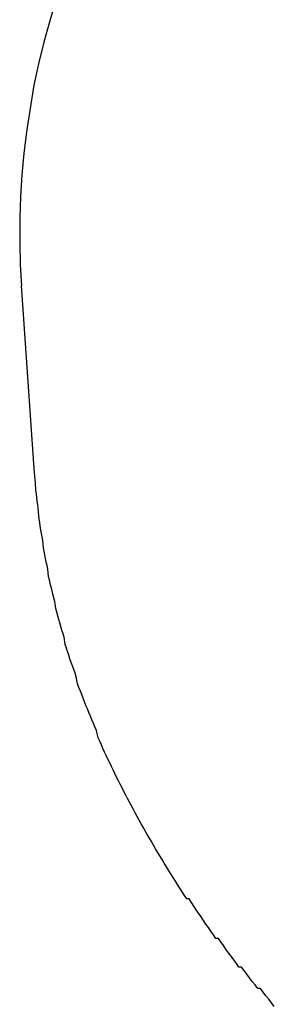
# Model space of a CAD drawing. Extents: x 1107 to 4046, y 937 to 3355.
# Tile 595 of 656: x 2187.779 to 2188.49, y 2701.109 to 2703.856. Entities that reach past the tile are written whole.
import ezdxf

# ---------------------------------------------------------------- set-up
doc = ezdxf.new("R2010")
doc.units = 0
doc.layers.add('KF_VIDA_L___C_REAR', color=7, linetype='CONTINUOUS')

# ---------------------------------------------------------------- blocks, each defined once
blk = doc.blocks.new('KF_VIDA_L___C_REAR')
at = {"layer": 'KF_VIDA_L___C_REAR'}
blk.add_line((0.840838, 1013.39103), (0.805126, 1013.901415), dxfattribs=at)
for points in [[(0.90207, 1014.7, 0), (0.883854, 1014.64, 0), (0.867402, 1014.58, 0), (0.852726, 1014.52, 0), (0.839835, 1014.46, 0), (0.828737, 1014.39, 0), (0.819439, 1014.33, 0), (0.811948, 1014.27, 0), (0.806268, 1014.21, 0), (0.802403, 1014.15, 0), (0.800356, 1014.09, 0), (0.800127, 1014.02, 0), (0.801718, 1013.96, 0), (0.805126, 1013.9, 0)], [(1.51102, 1011.89, 0), (1.50321, 1011.9, 0), (1.49544, 1011.91, 0), (1.48771, 1011.92, 0), (1.48001, 1011.93, 0), (1.47234, 1011.94, 0), (1.46472, 1011.94, 0), (1.45713, 1011.95, 0), (1.44957, 1011.96, 0), (1.44205, 1011.97, 0), (1.43457, 1011.98, 0), (1.42713, 1011.99, 0), (1.41973, 1012, 0), (1.41236, 1012, 0), (1.40503, 1012.01, 0), (1.39774, 1012.02, 0), (1.39048, 1012.03, 0), (1.38327, 1012.04, 0), (1.37609, 1012.05, 0), (1.36896, 1012.06, 0), (1.36186, 1012.07, 0), (1.3548, 1012.08, 0), (1.34778, 1012.08, 0), (1.3408, 1012.09, 0), (1.33386, 1012.1, 0), (1.32696, 1012.11, 0), (1.3201, 1012.12, 0), (1.31328, 1012.13, 0), (1.3065, 1012.14, 0), (1.29976, 1012.15, 0), (1.29306, 1012.16, 0), (1.28641, 1012.17, 0), (1.27979, 1012.18, 0), (1.27322, 1012.19, 0), (1.26668, 1012.19, 0), (1.2602, 1012.2, 0), (1.25375, 1012.21, 0), (1.24734, 1012.22, 0), (1.24098, 1012.23, 0), (1.23466, 1012.24, 0), (1.22838, 1012.25, 0), (1.22215, 1012.26, 0), (1.21596, 1012.27, 0), (1.20981, 1012.28, 0), (1.20371, 1012.29, 0), (1.19765, 1012.3, 0), (1.19163, 1012.31, 0), (1.18566, 1012.32, 0), (1.17973, 1012.33, 0), (1.17385, 1012.34, 0), (1.16801, 1012.35, 0), (1.16222, 1012.36, 0), (1.15648, 1012.37, 0), (1.15078, 1012.38, 0), (1.14512, 1012.39, 0), (1.13952, 1012.4, 0), (1.13395, 1012.41, 0), (1.12844, 1012.42, 0), (1.12297, 1012.43, 0), (1.11755, 1012.44, 0), (1.11217, 1012.45, 0), (1.10684, 1012.46, 0), (1.10156, 1012.47, 0), (1.09632, 1012.48, 0), (1.09114, 1012.49, 0), (1.086, 1012.5, 0), (1.0809, 1012.51, 0), (1.07586, 1012.52, 0), (1.07086, 1012.53, 0), (1.06591, 1012.54, 0), (1.06101, 1012.55, 0), (1.05616, 1012.56, 0), (1.05136, 1012.57, 0), (1.0466, 1012.58, 0), (1.0419, 1012.59, 0), (1.03724, 1012.6, 0), (1.03263, 1012.61, 0), (1.02807, 1012.62, 0), (1.02356, 1012.63, 0), (1.0191, 1012.64, 0), (1.01469, 1012.66, 0), (1.01033, 1012.67, 0), (1.00602, 1012.68, 0), (1.00176, 1012.69, 0), (0.997555, 1012.7, 0), (0.993396, 1012.71, 0), (0.989288, 1012.72, 0), (0.985231, 1012.73, 0), (0.981225, 1012.74, 0), (0.97727, 1012.75, 0), (0.973366, 1012.76, 0), (0.969514, 1012.77, 0), (0.965713, 1012.78, 0), (0.961964, 1012.79, 0), (0.958267, 1012.81, 0), (0.954622, 1012.82, 0), (0.95103, 1012.83, 0), (0.947489, 1012.84, 0), (0.944001, 1012.85, 0), (0.940566, 1012.86, 0), (0.937184, 1012.87, 0), (0.933854, 1012.88, 0), (0.930578, 1012.89, 0), (0.927355, 1012.9, 0), (0.924186, 1012.92, 0), (0.92107, 1012.93, 0), (0.918007, 1012.94, 0), (0.914999, 1012.95, 0), (0.912045, 1012.96, 0), (0.909145, 1012.97, 0), (0.906299, 1012.98, 0), (0.903508, 1012.99, 0), (0.900771, 1013, 0), (0.89809, 1013.02, 0), (0.895463, 1013.03, 0), (0.892891, 1013.04, 0), (0.890375, 1013.05, 0), (0.887914, 1013.06, 0), (0.885508, 1013.07, 0), (0.883158, 1013.08, 0), (0.880864, 1013.09, 0), (0.878624, 1013.11, 0), (0.876441, 1013.12, 0), (0.874312, 1013.13, 0), (0.87224, 1013.14, 0), (0.870223, 1013.15, 0), (0.868261, 1013.16, 0), (0.866356, 1013.17, 0), (0.864506, 1013.19, 0), (0.862712, 1013.2, 0), (0.860975, 1013.21, 0), (0.859293, 1013.22, 0), (0.857667, 1013.23, 0), (0.856098, 1013.24, 0), (0.854585, 1013.25, 0), (0.853128, 1013.26, 0), (0.851727, 1013.28, 0), (0.850383, 1013.29, 0), (0.849096, 1013.3, 0), (0.847865, 1013.31, 0), (0.846691, 1013.32, 0), (0.845573, 1013.33, 0), (0.844512, 1013.35, 0), (0.843508, 1013.36, 0), (0.842561, 1013.37, 0), (0.841671, 1013.38, 0), (0.840838, 1013.39, 0)]]:
    blk.add_polyline3d(points, dxfattribs=at)

msp = doc.modelspace()

# ---------------------------------------------------------------- block references
at = {"layer": 'KF_VIDA_L___C_REAR'}
msp.add_blockref('KF_VIDA_L___C_REAR', (2186.9791, 1689.2132), dxfattribs=at)

doc.saveas('drawing.dxf')
